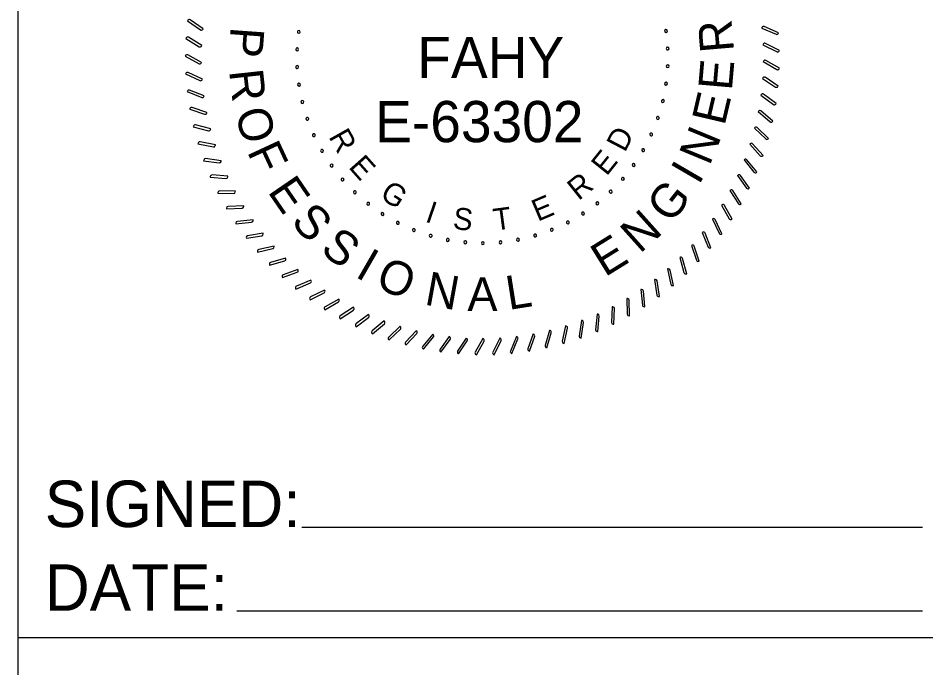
# Model space of a CAD drawing. Extents: x 0 to 34, y 0 to 22.
# Drawn here: x 9.25 to 11.982, y 3.659 to 5.614 of the extents above; entities that cross this region are included whole.
import ezdxf

# ---------------------------------------------------------------- set-up
doc = ezdxf.new("R2010")
doc.units = 0
doc.layers.add('Default', color=7, linetype='Continuous')
doc.layers.add('SH_Data', color=7, linetype='Continuous')

msp = doc.modelspace()

# ---------------------------------------------------------------- linework, layer by layer
at = {"layer": 'Default'}
for points in [[(9.7609, 5.6083), (9.7598, 5.6067), (9.7983, 5.5793)], [(9.8065, 5.5821), (9.768, 5.6095)], [(9.8054, 5.5805), (9.8065, 5.5821)], [(11.4885, 5.5865), (11.4877, 5.5847)], [(11.4877, 5.5847), (11.5311, 5.5659)], [(11.5377, 5.5686), (11.5385, 5.5704), (11.4951, 5.5892)], [(9.7557, 5.5551), (9.7547, 5.5534), (9.7948, 5.5284)], [(9.8028, 5.5317), (9.7627, 5.5567)], [(9.8018, 5.53), (9.8028, 5.5317)], [(11.4924, 5.536), (11.4915, 5.5343)], [(11.4915, 5.5343), (11.5337, 5.513)], [(11.5405, 5.5152), (11.5414, 5.517), (11.4993, 5.5383)], [(9.7537, 5.5016), (9.7528, 5.4999), (9.7943, 5.4773)], [(9.8021, 5.4811), (9.7606, 5.5037)], [(9.8012, 5.4794), (9.8021, 5.4811)], [(11.4934, 5.4854), (11.4924, 5.4837)], [(11.4924, 5.4837), (11.5332, 5.4599)], [(11.5402, 5.4618), (11.5411, 5.4635), (11.5003, 5.4873)], [(9.7549, 5.4482), (9.7541, 5.4464), (9.7969, 5.4264)], [(9.8045, 5.4306), (9.7617, 5.4506)], [(11.5366, 5.4084), (11.5377, 5.4101), (11.4983, 5.4363)], [(9.8037, 5.4288), (9.8045, 5.4306)], [(11.4913, 5.4348), (11.4902, 5.4332)], [(11.4902, 5.4332), (11.5295, 5.407)], [(9.7593, 5.3949), (9.7586, 5.3931), (9.8025, 5.3756)], [(9.8099, 5.3803), (9.7659, 5.3978)], [(11.4862, 5.3845), (11.485, 5.3829)], [(11.485, 5.3829), (11.5227, 5.3544)], [(11.5298, 5.3554), (11.531, 5.357), (11.4933, 5.3855)], [(9.8091, 5.3785), (9.8099, 5.3803)], [(9.7669, 5.342), (9.7663, 5.3401), (9.8112, 5.3253)], [(9.8182, 5.3304), (9.7733, 5.3452)], [(9.8176, 5.3286), (9.8182, 5.3304)], [(11.478, 5.3345), (11.4768, 5.333)], [(11.4768, 5.333), (11.5127, 5.3023)], [(11.5199, 5.3029), (11.5211, 5.3043), (11.4852, 5.3351)], [(9.7776, 5.2896), (9.7771, 5.2877), (9.8228, 5.2756)], [(9.8295, 5.2811), (9.7839, 5.2932)], [(9.829, 5.2792), (9.8295, 5.2811)], [(11.467, 5.2851), (11.4656, 5.2837)], [(11.4656, 5.2837), (11.4996, 5.2509)], [(11.5068, 5.251), (11.5082, 5.2524), (11.4741, 5.2852)], [(9.7915, 5.238), (9.7911, 5.236), (9.8374, 5.2267)], [(9.8438, 5.2326), (9.7975, 5.242)], [(9.8434, 5.2307), (9.8438, 5.2326)], [(11.4529, 5.2365), (11.4515, 5.2351)], [(11.4515, 5.2351), (11.4835, 5.2003)], [(11.4907, 5.2), (11.4921, 5.2014), (11.4601, 5.2362)], [(9.8609, 5.185), (9.8141, 5.1916)], [(9.8084, 5.1873), (9.8081, 5.1853), (9.8549, 5.1788)], [(9.8607, 5.1831), (9.8609, 5.185)], [(11.436, 5.1887), (11.4345, 5.1875)], [(11.4345, 5.1875), (11.4644, 5.1509)], [(11.4715, 5.1501), (11.473, 5.1514), (11.4432, 5.188)], [(9.8283, 5.1376), (9.8281, 5.1357), (9.8753, 5.1319)], [(9.8809, 5.1386), (9.8338, 5.1423)], [(9.8807, 5.1366), (9.8809, 5.1386)], [(11.4163, 5.1421), (11.4147, 5.141)], [(11.4147, 5.141), (11.4423, 5.1026)], [(11.4494, 5.1015), (11.451, 5.1026), (11.4234, 5.141)], [(9.8511, 5.0893), (9.8511, 5.0873), (9.8984, 5.0864)], [(9.9036, 5.0934), (9.8563, 5.0943)], [(9.9035, 5.0914), (9.9036, 5.0934)], [(11.3938, 5.0967), (11.3921, 5.0957)], [(11.3921, 5.0957), (11.4174, 5.0558)], [(11.4244, 5.0542), (11.4261, 5.0552), (11.4008, 5.0952)], [(9.8768, 5.0424), (9.8769, 5.0405), (9.9241, 5.0424)], [(9.9289, 5.0496), (9.8817, 5.0477)], [(9.929, 5.0477), (9.9289, 5.0496)], [(11.3687, 5.0528), (11.3669, 5.0519)], [(11.3669, 5.0519), (11.3898, 5.0105)], [(11.3967, 5.0085), (11.3984, 5.0094), (11.3756, 5.0508)], [(9.9053, 4.9972), (9.9055, 4.9952), (9.9525, 4.9999)], [(9.9568, 5.0075), (9.9098, 5.0027)], [(9.957, 5.0055), (9.9568, 5.0075)], [(11.3409, 5.0105), (11.3391, 5.0096)], [(11.3391, 5.0096), (11.3595, 4.9669)], [(11.3662, 4.9645), (11.368, 4.9654), (11.3477, 5.0081)], [(9.9364, 4.9537), (9.9367, 4.9517), (9.9834, 4.9593)], [(9.9872, 4.9671), (9.9406, 4.9595)], [(9.9876, 4.9651), (9.9872, 4.9671)], [(11.3107, 4.9698), (11.3089, 4.9691)], [(11.3089, 4.9691), (11.3266, 4.9253)], [(11.3332, 4.9225), (11.335, 4.9232), (11.3173, 4.967)], [(9.97, 4.9121), (9.9705, 4.9102), (10.0166, 4.9205)], [(10.02, 4.9285), (9.9739, 4.9182)], [(10.0204, 4.9266), (10.02, 4.9285)], [(11.2781, 4.9311), (11.2762, 4.9305)], [(11.2762, 4.9305), (11.2913, 4.8857)], [(11.2978, 4.8825), (11.2996, 4.8831), (11.2845, 4.9279)], [(10.055, 4.892), (10.0096, 4.879)], [(10.0555, 4.8901), (10.055, 4.892)], [(11.2432, 4.8944), (11.2413, 4.8939)], [(11.2413, 4.8939), (11.2537, 4.8483)], [(11.26, 4.8447), (11.2619, 4.8452), (11.2495, 4.8908)], [(10.0061, 4.8727), (10.0066, 4.8708), (10.0521, 4.8838)], [(10.0445, 4.8354), (10.0451, 4.8336), (10.0897, 4.8493)], [(10.0921, 4.8577), (10.0476, 4.8419)], [(10.0928, 4.8558), (10.0921, 4.8577)], [(11.2062, 4.8598), (11.2043, 4.8594)], [(11.2043, 4.8594), (11.2139, 4.8131)], [(11.22, 4.8092), (11.2219, 4.8096), (11.2123, 4.8559)], [(10.085, 4.8006), (10.0858, 4.7988), (10.1293, 4.8172)], [(10.1312, 4.8256), (10.0877, 4.8072)], [(10.132, 4.8238), (10.1312, 4.8256)], [(11.1673, 4.8275), (11.1653, 4.8272)], [(11.1653, 4.8272), (11.1722, 4.7805)], [(11.1779, 4.7762), (11.1799, 4.7765), (11.173, 4.8232)], [(10.1275, 4.7682), (10.1284, 4.7664), (10.1708, 4.7874)], [(10.1722, 4.796), (10.1298, 4.775)], [(10.1731, 4.7942), (10.1722, 4.796)], [(11.1264, 4.7976), (11.1244, 4.7974)], [(11.1244, 4.7974), (11.1285, 4.7504)], [(11.134, 4.7457), (11.1359, 4.7459), (11.1319, 4.793)], [(10.1719, 4.7384), (10.1729, 4.7367), (10.2139, 4.7602)], [(10.2149, 4.7688), (10.1738, 4.7454)], [(10.2158, 4.7671), (10.2149, 4.7688)], [(11.0819, 4.7702), (11.0831, 4.7229)], [(11.0838, 4.7702), (11.0819, 4.7702)], [(11.0883, 4.718), (11.0903, 4.718), (11.0891, 4.7653)], [(10.218, 4.7114), (10.2191, 4.7097), (10.2587, 4.7356)], [(10.2591, 4.7443), (10.2195, 4.7184)], [(10.2601, 4.7426), (10.2591, 4.7443)], [(11.0377, 4.7455), (11.0361, 4.6982)], [(11.0397, 4.7454), (11.0377, 4.7455)], [(11.041, 4.693), (11.043, 4.6929), (11.0446, 4.7401)], [(10.2657, 4.6871), (10.2668, 4.6855), (10.3048, 4.7137)], [(10.3047, 4.7224), (10.2667, 4.6942)], [(10.3058, 4.7208), (10.3047, 4.7224)], [(10.3515, 4.7033), (10.3153, 4.6729)], [(10.3527, 4.7018), (10.3515, 4.7033)], [(10.9455, 4.7042), (10.9382, 4.6575)], [(10.9474, 4.7039), (10.9455, 4.7042)], [(10.9922, 4.7235), (10.9878, 4.6764)], [(10.9942, 4.7233), (10.9922, 4.7235)], [(10.9924, 4.6709), (10.9943, 4.6707), (10.9988, 4.7177)], [(10.3147, 4.6657), (10.3159, 4.6642), (10.3521, 4.6946)], [(10.3649, 4.6473), (10.3662, 4.6459), (10.4005, 4.6784)], [(10.3994, 4.687), (10.3651, 4.6545)], [(10.4007, 4.6856), (10.3994, 4.687)], [(10.4481, 4.6736), (10.4158, 4.6391)], [(10.4496, 4.6723), (10.4481, 4.6736)], [(10.8489, 4.6743), (10.8361, 4.6287)], [(10.8508, 4.6737), (10.8489, 4.6743)], [(10.8976, 4.6878), (10.8876, 4.6416)], [(10.8915, 4.6356), (10.8934, 4.6351), (10.9034, 4.6813)], [(10.8995, 4.6874), (10.8976, 4.6878)], [(10.9425, 4.6517), (10.9444, 4.6514), (10.9516, 4.6981)], [(10.4161, 4.6319), (10.4175, 4.6306), (10.4498, 4.6651)], [(10.4976, 4.6632), (10.4674, 4.6268)], [(10.4681, 4.6197), (10.4696, 4.6184), (10.4998, 4.6548)], [(10.4991, 4.6619), (10.4976, 4.6632)], [(10.5476, 4.6557), (10.5197, 4.6176)], [(10.5208, 4.6105), (10.5224, 4.6094), (10.5503, 4.6475)], [(10.5492, 4.6546), (10.5476, 4.6557)], [(10.598, 4.6513), (10.5724, 4.6116)], [(10.5997, 4.6502), (10.598, 4.6513)], [(10.6485, 4.6498), (10.6254, 4.6087)], [(10.6503, 4.6489), (10.6485, 4.6498)], [(10.6991, 4.6514), (10.6784, 4.6089)], [(10.6808, 4.6021), (10.6825, 4.6013), (10.7032, 4.6438)], [(10.7009, 4.6506), (10.6991, 4.6514)], [(10.7495, 4.656), (10.7313, 4.6124)], [(10.7341, 4.6058), (10.7359, 4.605), (10.754, 4.6487)], [(10.7513, 4.6553), (10.7495, 4.656)], [(10.7994, 4.6637), (10.784, 4.619)], [(10.7871, 4.6125), (10.789, 4.6119), (10.8045, 4.6566)], [(10.8013, 4.663), (10.7994, 4.6637)], [(10.8397, 4.6225), (10.8415, 4.622), (10.8543, 4.6675)], [(10.5739, 4.6045), (10.5756, 4.6035), (10.6012, 4.6432)], [(10.6273, 4.6017), (10.629, 4.6008), (10.6522, 4.642)]]:
    msp.add_lwpolyline(points, dxfattribs=at)
for centre, radius, start, end in [((9.765, 5.6053), 0.00508, 54.6706, 144.6706), ((9.8012, 5.5834), 0.00508, 234.6706, 324.6706), ((10.0946, 5.5732), 0.00437, 81.8182, 261.8182), ((10.0946, 5.5732), 0.00437, 261.8182, 81.8182), ((11.1995, 5.5758), 0.00437, 98.1818, 278.1818), ((11.1995, 5.5758), 0.00437, 278.1818, 98.1818), ((11.4931, 5.5845), 0.00508, 66.6706, 156.6706), ((9.76, 5.5524), 0.00508, 58.0992, 148.0992), ((11.5331, 5.5706), 0.00508, 246.6706, 336.6706), ((9.7975, 5.5327), 0.00508, 238.0992, 328.0992), ((10.0897, 5.5203), 0.00437, 87.2727, 267.2727), ((10.0897, 5.5203), 0.00437, 267.2727, 87.2727), ((11.2046, 5.5229), 0.00437, 92.7273, 272.7273), ((11.2046, 5.5229), 0.00437, 272.7273, 92.7273), ((11.497, 5.5338), 0.00508, 63.242, 153.242), ((9.7582, 5.4992), 0.00508, 61.5277, 151.5277), ((11.536, 5.5175), 0.00508, 243.242, 333.242), ((9.7967, 5.4818), 0.00508, 241.5277, 331.5277), ((10.0898, 5.4672), 0.00437, 92.7273, 272.7273), ((10.0898, 5.4672), 0.00437, 272.7273, 92.7273), ((11.2048, 5.4698), 0.00437, 87.2727, 267.2727), ((11.2048, 5.4698), 0.00437, 267.2727, 87.2727), ((11.4978, 5.4829), 0.00508, 59.8134, 149.8134), ((9.7595, 5.446), 0.00508, 64.9563, 154.9563), ((11.4955, 5.432), 0.00508, 56.3849, 146.3849), ((11.5358, 5.4643), 0.00508, 239.8134, 329.8134), ((9.799, 5.431), 0.00508, 244.9563, 334.9563), ((10.095, 5.4143), 0.00437, 98.1818, 278.1818), ((10.095, 5.4143), 0.00437, 278.1818, 98.1818), ((11.1998, 5.4169), 0.00437, 81.8182, 261.8182), ((11.1998, 5.4169), 0.00437, 261.8182, 81.8182), ((9.7641, 5.393), 0.00508, 68.3849, 158.3849), ((11.4902, 5.3814), 0.00508, 52.9563, 142.9563), ((11.5323, 5.4112), 0.00508, 236.3849, 326.3849), ((9.8044, 5.3803), 0.00508, 248.3849, 338.3849), ((10.1052, 5.3622), 0.00437, 103.6364, 283.6364), ((10.1052, 5.3622), 0.00437, 283.6364, 103.6364), ((11.1899, 5.3648), 0.00437, 76.3636, 256.3636), ((11.1899, 5.3648), 0.00437, 256.3636, 76.3636), ((11.5257, 5.3584), 0.00508, 232.9563, 322.9563), ((9.7717, 5.3404), 0.00508, 71.8134, 161.8134), ((9.8128, 5.3301), 0.00508, 251.8134, 341.8134), ((11.4819, 5.3312), 0.00508, 49.5277, 139.5277), ((10.1203, 5.3113), 0.00437, 109.0909, 289.0909), ((10.1203, 5.3113), 0.00437, 289.0909, 109.0909), ((11.1751, 5.3138), 0.00437, 70.9091, 250.9091), ((11.1751, 5.3138), 0.00437, 250.9091, 70.9091), ((11.516, 5.3062), 0.00508, 229.5277, 319.5277), ((9.7826, 5.2883), 0.00508, 75.242, 165.242), ((9.8241, 5.2805), 0.00508, 255.242, 345.242), ((11.4706, 5.2816), 0.00508, 46.0992, 136.0992), ((10.1401, 5.262), 0.00437, 114.5455, 294.5455), ((10.1401, 5.262), 0.00437, 294.5455, 114.5455), ((11.1554, 5.2644), 0.00437, 65.4545, 245.4545), ((11.1554, 5.2644), 0.00437, 245.4545, 65.4545), ((11.5031, 5.2545), 0.00508, 226.0992, 316.0992), ((9.7965, 5.237), 0.00508, 78.6706, 168.6706), ((9.8384, 5.2317), 0.00508, 258.6706, 348.6706), ((10.1646, 5.2149), 0.00437, 120, 300), ((10.1646, 5.2149), 0.00437, 300, 120), ((11.1312, 5.2172), 0.00437, 60, 240), ((11.1312, 5.2172), 0.00437, 240, 60), ((11.4564, 5.2327), 0.00508, 42.6706, 132.6706), ((9.8134, 5.1866), 0.00508, 82.0992, 172.0992), ((11.4872, 5.2038), 0.00508, 222.6706, 312.6706), ((9.8556, 5.1838), 0.00508, 262.0992, 352.0992), ((10.1934, 5.1703), 0.00437, 125.4545, 305.4545), ((10.1934, 5.1703), 0.00437, 305.4545, 125.4545), ((11.1026, 5.1724), 0.00437, 54.5455, 234.5455), ((11.1026, 5.1724), 0.00437, 234.5455, 54.5455), ((11.4392, 5.1848), 0.00508, 39.242, 129.242), ((9.8334, 5.1372), 0.00508, 85.5277, 175.5277), ((9.8757, 5.137), 0.00508, 265.5277, 355.5277), ((11.4193, 5.138), 0.00508, 35.8134, 125.8134), ((11.4683, 5.1541), 0.00508, 219.242, 309.242), ((10.2263, 5.1286), 0.00437, 130.9091, 310.9091), ((10.2263, 5.1286), 0.00437, 310.9091, 130.9091), ((11.0699, 5.1306), 0.00437, 49.0909, 229.0909), ((11.0699, 5.1306), 0.00437, 229.0909, 49.0909), ((9.8562, 5.0892), 0.00508, 88.9563, 178.9563), ((9.8984, 5.0915), 0.00508, 268.9563, 358.9563), ((10.2631, 5.0902), 0.00437, 136.3636, 316.3636), ((10.2631, 5.0902), 0.00437, 316.3636, 136.3636), ((11.0333, 5.0921), 0.00437, 43.6364, 223.6364), ((11.0333, 5.0921), 0.00437, 223.6364, 43.6364), ((11.3965, 5.0925), 0.00508, 32.3849, 122.3849), ((11.4464, 5.1056), 0.00508, 215.8134, 305.8134), ((10.3033, 5.0556), 0.00437, 141.8182, 321.8182), ((10.3033, 5.0556), 0.00437, 321.8182, 141.8182), ((10.9933, 5.0572), 0.00437, 38.1818, 218.1818), ((10.9933, 5.0572), 0.00437, 218.1818, 38.1818), ((11.4217, 5.0585), 0.00508, 212.3849, 302.3849), ((9.8819, 5.0426), 0.00508, 92.3849, 182.3849), ((9.9239, 5.0475), 0.00508, 272.3849, 2.3849), ((10.3466, 5.0249), 0.00437, 147.2727, 327.2727), ((10.3466, 5.0249), 0.00437, 327.2727, 147.2727), ((10.9501, 5.0263), 0.00437, 32.7273, 212.7273), ((10.9501, 5.0263), 0.00437, 212.7273, 32.7273), ((11.3711, 5.0484), 0.00508, 28.9563, 118.9563), ((9.9103, 4.9977), 0.00508, 95.8134, 185.8134), ((9.952, 5.005), 0.00508, 275.8134, 5.8134), ((10.3927, 4.9984), 0.00437, 152.7273, 332.7273), ((10.3927, 4.9984), 0.00437, 332.7273, 152.7273), ((10.9041, 4.9996), 0.00437, 27.2727, 207.2727), ((10.9041, 4.9996), 0.00437, 207.2727, 27.2727), ((11.3431, 5.0059), 0.00508, 25.5277, 115.5277), ((11.3942, 5.0129), 0.00508, 208.9563, 298.9563), ((10.441, 4.9765), 0.00437, 158.1818, 338.1818), ((10.441, 4.9765), 0.00437, 338.1818, 158.1818), ((10.8559, 4.9774), 0.00437, 21.8182, 201.8182), ((10.8559, 4.9774), 0.00437, 201.8182, 21.8182), ((9.9414, 4.9545), 0.00508, 99.242, 189.242), ((9.9825, 4.9643), 0.00508, 279.242, 9.242), ((10.4913, 4.9592), 0.00437, 163.6364, 343.6364), ((10.4913, 4.9592), 0.00437, 343.6364, 163.6364), ((10.5429, 4.9468), 0.00437, 169.0909, 349.0909), ((10.5429, 4.9468), 0.00437, 349.0909, 169.0909), ((10.7541, 4.9473), 0.00437, 10.9091, 190.9091), ((10.7541, 4.9473), 0.00437, 190.9091, 10.9091), ((10.8057, 4.96), 0.00437, 16.3636, 196.3636), ((10.8057, 4.96), 0.00437, 196.3636, 16.3636), ((11.3126, 4.9651), 0.00508, 22.0992, 112.0992), ((11.364, 4.9691), 0.00508, 205.5277, 295.5277), ((9.975, 4.9132), 0.00508, 102.6706, 192.6706), ((10.0155, 4.9255), 0.00508, 282.6706, 12.6706), ((10.5955, 4.9394), 0.00437, 354.5455, 174.5455), ((10.5955, 4.9394), 0.00437, 174.5455, 354.5455), ((10.6485, 4.937), 0.00437, 0, 180), ((10.6485, 4.937), 0.00437, 180, 0), ((10.7016, 4.9396), 0.00437, 5.4545, 185.4545), ((10.7016, 4.9396), 0.00437, 185.4545, 5.4545), ((11.2797, 4.9263), 0.00508, 18.6706, 108.6706), ((11.3313, 4.9272), 0.00508, 202.0992, 292.0992), ((10.0507, 4.8887), 0.00508, 286.0992, 16.0992), ((11.2446, 4.8895), 0.00508, 15.242, 105.242), ((10.011, 4.8741), 0.00508, 106.0992, 196.0992), ((11.2961, 4.8873), 0.00508, 198.6706, 288.6706), ((10.0493, 4.8371), 0.00508, 109.5277, 199.5277), ((10.088, 4.8541), 0.00508, 289.5277, 19.5277), ((11.2073, 4.8548), 0.00508, 11.8134, 101.8134), ((11.2586, 4.8496), 0.00508, 195.242, 285.242), ((10.1273, 4.8218), 0.00508, 292.9563, 22.9563), ((11.168, 4.8225), 0.00508, 8.3849, 98.3849), ((11.2189, 4.8142), 0.00508, 191.8134, 281.8134), ((10.0897, 4.8026), 0.00508, 112.9563, 202.9563), ((10.1685, 4.792), 0.00508, 296.3849, 26.3849), ((11.1268, 4.7926), 0.00508, 4.9563, 94.9563), ((11.1772, 4.7812), 0.00508, 188.3849, 278.3849), ((10.1321, 4.7705), 0.00508, 116.3849, 206.3849), ((10.2114, 4.7646), 0.00508, 299.8134, 29.8134), ((11.084, 4.7651), 0.00508, 1.5277, 91.5277), ((10.1763, 4.7409), 0.00508, 119.8134, 209.8134), ((10.2559, 4.7398), 0.00508, 303.242, 33.242), ((11.0395, 4.7403), 0.00508, 358.0992, 88.0992), ((11.1335, 4.7508), 0.00508, 184.9563, 274.9563), ((10.2223, 4.7141), 0.00508, 123.242, 213.242), ((10.3018, 4.7178), 0.00508, 306.6706, 36.6706), ((10.3489, 4.6985), 0.00508, 310.0992, 40.0992), ((10.9466, 4.6989), 0.00508, 351.242, 81.242), ((10.9937, 4.7182), 0.00508, 354.6706, 84.6706), ((11.0882, 4.723), 0.00508, 181.5277, 271.5277), ((10.2698, 4.6901), 0.00508, 126.6706, 216.6706), ((10.3186, 4.669), 0.00508, 130.0992, 220.0992), ((10.397, 4.6821), 0.00508, 313.5277, 43.5277), ((10.4461, 4.6686), 0.00508, 316.9563, 46.9563), ((10.8494, 4.6688), 0.00508, 344.3849, 74.3849), ((10.8985, 4.6824), 0.00508, 347.8134, 77.8134), ((10.9928, 4.6759), 0.00508, 174.6706, 264.6706), ((11.0412, 4.6981), 0.00508, 178.0992, 268.0992), ((10.3686, 4.6508), 0.00508, 133.5277, 223.5277), ((10.4959, 4.658), 0.00508, 320.3849, 50.3849), ((10.5462, 4.6505), 0.00508, 323.8134, 53.8134), ((10.5969, 4.6459), 0.00508, 327.242, 57.242), ((10.6478, 4.6445), 0.00508, 330.6706, 60.6706), ((10.6986, 4.646), 0.00508, 334.0992, 64.0992), ((10.7493, 4.6506), 0.00508, 337.5277, 67.5277), ((10.7996, 4.6582), 0.00508, 340.9563, 70.9563), ((10.9432, 4.6567), 0.00508, 171.242, 261.242), ((10.4195, 4.6357), 0.00508, 136.9563, 226.9563), ((10.4713, 4.6236), 0.00508, 140.3849, 230.3849), ((10.5238, 4.6146), 0.00508, 143.8134, 233.8134), ((10.7888, 4.6173), 0.00508, 160.9563, 250.9563), ((10.841, 4.6274), 0.00508, 164.3849, 254.3849), ((10.8926, 4.6405), 0.00508, 167.8134, 257.8134), ((10.5767, 4.6088), 0.00508, 147.242, 237.242), ((10.6298, 4.6062), 0.00508, 150.6706, 240.6706), ((10.683, 4.6067), 0.00508, 154.0992, 244.0992), ((10.736, 4.6104), 0.00508, 157.5277, 247.5277)]:
    msp.add_arc(centre, radius, start, end, dxfattribs=at)
at = {"layer": 'SH_Data'}
for p, q in [((9.25, 3.75), (9.25, 7)), ((10.1038, 4.0824), (11.9713, 4.0824)), ((9.9076, 3.8305), (11.9713, 3.8305)), ((9.25, 0.5), (9.25, 3.75)), ((9.25, 3.75), (12.05, 3.75))]:
    msp.add_line(p, q, dxfattribs=at)

# ---------------------------------------------------------------- texts
at = {"layer": 'Default'}
for s, height, rotation, p in [('R', 0.1017, 94.8747, (11.4046, 5.5151)), ('P', 0.1017, 265.8671, (9.8899, 5.59)), ('E', 0.1017, 85.0402, (11.3977, 5.3947)), ('R', 0.1017, 276.2702, (9.8848, 5.4559)), ('E', 0.1017, 76.7898, (11.3756, 5.2881)), ('O', 0.1017, 285.6242, (9.9017, 5.3309)), ('R', 0.0661, 299.2651, (10.1831, 5.2576)), ('D', 0.0661, 62.3169, (11.0758, 5.2082)), ('N', 0.1017, 67.4868, (11.3303, 5.1676)), ('F', 0.1017, 294.8902, (9.9378, 5.2132)), ('E', 0.0661, 51.3559, (11.0209, 5.137)), ('E', 0.0661, 311.5858, (10.2421, 5.1653)), ('I', 0.1017, 59.7869, (11.298, 5.1096)), ('E', 0.1017, 304.4652, (9.999, 5.0926)), ('R', 0.0661, 38.7319, (10.9365, 5.0634)), ('G', 0.0661, 326.9076, (10.3354, 5.0747)), ('G', 0.1017, 51.6565, (11.2141, 4.9926)), ('E', 0.0661, 23.0464, (10.8136, 5.0012)), ('I', 0.0661, 341.0104, (10.4721, 5.0028)), ('S', 0.1017, 313.405, (10.0674, 4.9989)), ('S', 0.0661, 353.2461, (10.5559, 4.9803)), ('T', 0.0661, 7.5821, (10.6842, 4.9744)), ('N', 0.1017, 41.7859, (11.1207, 4.9038)), ('S', 0.1017, 322.7431, (10.1556, 4.9114)), ('E', 0.1017, 31.7885, (11.0159, 4.8337)), ('I', 0.1017, 329.9953, (10.2612, 4.8378)), ('O', 0.1017, 337.9191, (10.3211, 4.8048)), ('N', 0.1017, 349.6538, (10.47, 4.7526)), ('L', 0.1017, 9.0219, (10.7263, 4.7359)), ('A', 0.1017, 359.9534, (10.6019, 4.7329))]:
    msp.add_text(s, height=height, rotation=rotation, dxfattribs=at).set_placement(p)
for s, p in [('FAHY', (10.4512, 5.434)), ('E-63302', (10.3244, 5.241))]:
    msp.add_text(s, height=0.12401, dxfattribs=at).set_placement(p)
at = {"layer": 'SH_Data'}
for s, p in [('SIGNED:', (9.33, 4.0824)), ('DATE:', (9.33, 3.8305))]:
    msp.add_text(s, height=0.14, dxfattribs=at).set_placement(p)

doc.saveas('drawing.dxf')
